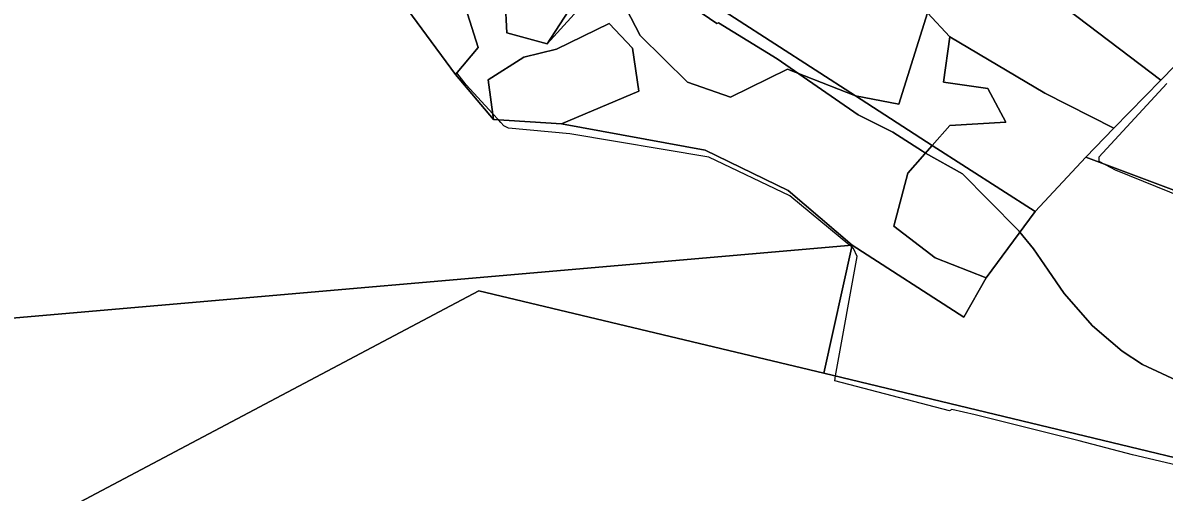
# Model space of a CAD drawing. Extents: x -477304 to -465429, y -1159113 to -1149210.
# Drawn here: x -471923.5 to -471504.2, y -1156640.5 to -1156467.8 of the extents above; entities that cross this region are included whole.
import ezdxf

# ---------------------------------------------------------------- set-up
doc = ezdxf.new("R2010")
doc.units = 0
for name, color, linetype in [('BPEJ_s', 7, 'Continuous'), ('PUPFL_s', 7, 'Continuous'), ('trav_porost_s', 7, 'Continuous')]:
    doc.layers.add(name, color=color, linetype=linetype)

msp = doc.modelspace()

# ---------------------------------------------------------------- linework, layer by layer
at = {"layer": 'BPEJ_s'}
for points in [[(-471676.99, -1156462.28), (-471668.48, -1156468.02), (-471667.84, -1156467.81), (-471646.36, -1156480.99), (-471638.43, -1156486.49), (-471616.59, -1156501.62), (-471603.83, -1156508), (-471592.98, -1156515.02), (-471591.84, -1156515.67), (-471578.31, -1156523.32), (-471568.83, -1156532.89), (-471557.46, -1156544.37), (-471557.15, -1156544.76), (-471552.15, -1156550.97), (-471546.8, -1156558.73), (-471540.87, -1156567.34), (-471530.45, -1156579.25), (-471523.81, -1156584.98), (-471519.61, -1156588.61), (-471512.16, -1156593.5), (-471497.91, -1156600.09)], [(-471497.91, -1156600.09), (-471512.16, -1156593.5), (-471519.61, -1156588.61), (-471523.81, -1156584.98), (-471530.45, -1156579.25), (-471540.87, -1156567.34), (-471546.8, -1156558.73), (-471552.15, -1156550.97), (-471557.15, -1156544.76), (-471557.46, -1156544.37), (-471568.83, -1156532.89), (-471578.31, -1156523.32), (-471591.84, -1156515.67), (-471592.98, -1156515.02), (-471603.83, -1156508), (-471616.59, -1156501.62), (-471638.43, -1156486.49), (-471646.36, -1156480.99), (-471667.84, -1156467.81), (-471668.48, -1156468.02), (-471676.99, -1156462.28)], [(-471499.61, -1156630.51), (-471515.78, -1156626.68), (-471535.34, -1156621.54), (-471573.63, -1156612), (-471582.13, -1156610.09), (-471582.98, -1156610.52), (-471625.2, -1156599.52), (-471624.9, -1156597.67), (-471624.67, -1156596.27), (-471617.01, -1156553.73), (-471618.29, -1156550.75), (-471618.93, -1156550.22), (-471619.61, -1156549.66), (-471641.68, -1156531.4), (-471671.46, -1156517.15), (-471722.5, -1156508.64), (-471745.04, -1156506.52), (-471746.75, -1156505.67), (-471747.9, -1156504.4), (-471748.74, -1156503.48), (-471750.83, -1156501.2), (-471760.57, -1156490.57), (-471763.99, -1156486.17), (-471764.46, -1156486.72), (-471779.41, -1156466.34)], [(-471499.61, -1156630.51), (-471515.78, -1156626.68), (-471535.34, -1156621.54), (-471573.63, -1156612), (-471582.13, -1156610.09), (-471582.98, -1156610.52), (-471625.2, -1156599.52), (-471624.9, -1156597.67), (-471624.67, -1156596.27), (-471617.01, -1156553.73), (-471618.29, -1156550.75), (-471618.93, -1156550.22), (-471619.61, -1156549.66), (-471641.68, -1156531.4), (-471671.46, -1156517.15), (-471722.5, -1156508.64), (-471745.04, -1156506.52), (-471746.75, -1156505.67), (-471747.9, -1156504.4), (-471748.74, -1156503.48), (-471750.83, -1156501.2), (-471760.57, -1156490.57), (-471763.99, -1156486.17), (-471764.46, -1156486.72), (-471779.41, -1156466.34)], [(-471503.23, -1156490.14), (-471528.11, -1156517.15), (-471528.11, -1156518.64), (-471525.84, -1156519.85), (-471522.16, -1156521.83), (-471497.06, -1156532.04)], [(-471503.23, -1156490.14), (-471528.11, -1156517.15), (-471528.11, -1156518.64), (-471525.84, -1156519.85), (-471522.16, -1156521.83), (-471497.06, -1156532.04)]]:
    msp.add_lwpolyline(points, dxfattribs=at)
at = {"layer": 'PUPFL_s'}
for points in [[(-471970.56, -1156537.07), (-471965.52, -1156503.44), (-471965.12, -1156467.34), (-471973.97, -1156444.27), (-471989.68, -1156432.54), (-471927.11, -1156418.63), (-471880.88, -1156384.47), (-471848.29, -1156384.17), (-471831.99, -1156394.63), (-471815.13, -1156416.06), (-471811.87, -1156416.91), (-471799.21, -1156441.08), (-471787.49, -1156455.33), (-471764.46, -1156486.72), (-471750.54, -1156503.37), (-471725.58, -1156504.97), (-471672.81, -1156514.57), (-471642.36, -1156529.4), (-471618.79, -1156549.59), (-471960, -1156579.25), (-471957.28, -1156564.91)], [(-471680.18, -1156435.04), (-471674.27, -1156435.78), (-471659.3, -1156419), (-471652.41, -1156404.89), (-471625.23, -1156429.31), (-471615.65, -1156439.24), (-471609.9, -1156443.77), (-471591.11, -1156464.11), (-471601.64, -1156497.65), (-471617.55, -1156494.68), (-471691.71, -1156446.67)], [(-471723.03, -1156422.56), (-471712.45, -1156432.18), (-471699.93, -1156441.35), (-471730.86, -1156475.54), (-471707.71, -1156439.72), (-471723.13, -1156426.25), (-471739.28, -1156415.48), (-471738.36, -1156412.42), (-471727.52, -1156419.59)], [(-471739.28, -1156415.48), (-471723.13, -1156426.25), (-471707.71, -1156439.72), (-471730.86, -1156475.54), (-471745.63, -1156471.5), (-471746.32, -1156459.43), (-471745.22, -1156439.03), (-471741.89, -1156424.17)], [(-471505.44, -1156488.86), (-471539.83, -1156462.78), (-471559.55, -1156463.97), (-471565.46, -1156460.22), (-471565.09, -1156456.14), (-471564.66, -1156451.39), (-471560.08, -1156451.46), (-471558.87, -1156446.96), (-471549.63, -1156452.16), (-471546.6, -1156436.8), (-471542.79, -1156439.68), (-471528.5, -1156448.2), (-471503.2, -1156459.47), (-471480.5, -1156462.99), (-471490.01, -1156472.99)], [(-471522.66, -1156506.56), (-471548.04, -1156493.68), (-471582.94, -1156472.95), (-471591.11, -1156464.11), (-471609.9, -1156443.77), (-471565.09, -1156456.14), (-471565.46, -1156460.22), (-471559.55, -1156463.97), (-471539.83, -1156462.78), (-471505.44, -1156488.86)], [(-471679.34, -1156489.58), (-471696.67, -1156472.41), (-471703.58, -1156459.1), (-471691.71, -1156446.67), (-471617.55, -1156494.68), (-471642.56, -1156484.87), (-471663.52, -1156495.15)], [(-471617.55, -1156494.68), (-471601.64, -1156497.65), (-471591.11, -1156464.11), (-471582.94, -1156472.95), (-471585.28, -1156489.63), (-471568.9, -1156491.87), (-471562.34, -1156504.29), (-471582.94, -1156505.51), (-471589.38, -1156512.85)], [(-471750.54, -1156503.37), (-471752.52, -1156488.8), (-471739.42, -1156480.41), (-471727.44, -1156477.47), (-471708.03, -1156468.01), (-471699.54, -1156477.05), (-471697.12, -1156492.87), (-471725.58, -1156504.97)], [(-471589.38, -1156512.85), (-471582.94, -1156505.51), (-471562.34, -1156504.29), (-471568.9, -1156491.87), (-471585.28, -1156489.63), (-471582.94, -1156472.95), (-471548.04, -1156493.68), (-471522.66, -1156506.56), (-471532.95, -1156517.19), (-471551.57, -1156537.24)], [(-471228.95, -1156578.25), (-471174.62, -1156593.74), (-471187.45, -1156598.6), (-471225.76, -1156616.52), (-471229.86, -1156635.58), (-471466.93, -1156541.95), (-471532.95, -1156517.19), (-471522.66, -1156506.56), (-471505.44, -1156488.86), (-471490.01, -1156472.99)], [(-471589.38, -1156512.85), (-471551.57, -1156537.24), (-471569.62, -1156561.54), (-471588.28, -1156554.27), (-471603.52, -1156542.61), (-471598.35, -1156523.12)], [(-471577.82, -1156576), (-471569.62, -1156561.54), (-471551.57, -1156537.24), (-471532.95, -1156517.19), (-471466.93, -1156541.95), (-471229.86, -1156635.58), (-471232.41, -1156647.43), (-471255.1, -1156645.34), (-471299.62, -1156652.09), (-471380.96, -1156656.46), (-471629.22, -1156596.63), (-471618.79, -1156549.59)], [(-471960, -1156579.25), (-471618.79, -1156549.59), (-471629.22, -1156596.63), (-471755.96, -1156566.41), (-471979.2, -1156684.75), (-471958.15, -1156651.12), (-471963.89, -1156604.73)]]:
    msp.add_lwpolyline(points, close=True, dxfattribs=at)
for points in [[(-471746.32, -1156459.43), (-471745.63, -1156471.5), (-471730.86, -1156475.54), (-471699.93, -1156441.35)], [(-471703.58, -1156459.1), (-471696.67, -1156472.41), (-471679.34, -1156489.58), (-471663.52, -1156495.15), (-471642.56, -1156484.87), (-471617.55, -1156494.68), (-471589.38, -1156512.85), (-471598.35, -1156523.12), (-471603.52, -1156542.61), (-471588.28, -1156554.27), (-471569.62, -1156561.54), (-471577.82, -1156576), (-471618.79, -1156549.59), (-471642.36, -1156529.4), (-471672.81, -1156514.57), (-471725.58, -1156504.97), (-471697.12, -1156492.87), (-471699.54, -1156477.05), (-471708.03, -1156468.01), (-471727.44, -1156477.47), (-471739.42, -1156480.41), (-471752.52, -1156488.8), (-471750.54, -1156503.37), (-471764.46, -1156486.72), (-471756.13, -1156476.87), (-471760.1, -1156464.5)], [(-472009.29, -1157017.07), (-472016.29, -1156972.29), (-472032.83, -1156906.94), (-472019.87, -1156874.51), (-472046.09, -1156838.47), (-472040.21, -1156813.22), (-472042.52, -1156807.9), (-472085.31, -1156779.68), (-472085.22, -1156753.67), (-472086.06, -1156742.79), (-472061.12, -1156729.25), (-472041.06, -1156718.36), (-471979.2, -1156684.75), (-471755.96, -1156566.41), (-471629.22, -1156596.63), (-471380.96, -1156656.46), (-471425.12, -1156711.66), (-471521.34, -1156831.93), (-471583.75, -1156909.94), (-471588.76, -1156916.21), (-471596.01, -1156925.27), (-471582, -1156972.2), (-471577.84, -1156986.15), (-471570.53, -1157010.66)]]:
    msp.add_lwpolyline(points, dxfattribs=at)
at = {"layer": 'trav_porost_s'}
msp.add_lwpolyline([(-471764.46, -1156486.72), (-471787.49, -1156455.33), (-471799.21, -1156441.08), (-471811.87, -1156416.91), (-471815.13, -1156416.06), (-471808.22, -1156407.7), (-471809.23, -1156395.82), (-471807.43, -1156398.73), (-471805.76, -1156401.68), (-471772.22, -1156403.77), (-471744.57, -1156412.43), (-471739.28, -1156415.48), (-471741.89, -1156424.17), (-471745.22, -1156439.03), (-471746.32, -1156459.43), (-471760.1, -1156464.5), (-471756.13, -1156476.87)], close=True, dxfattribs=at)

doc.saveas('drawing.dxf')
